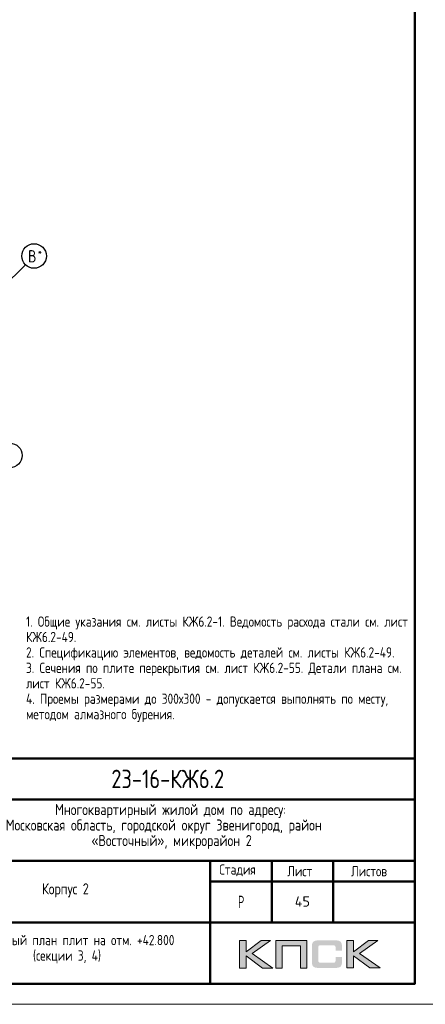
# Model space of a CAD drawing. Header units: millimetres. Extents: x 40580 to 1168286, y -220995 to 81020.
# Tile 342 of 419: x 929112 to 939022, y -128368 to -104335. Entities that reach past the tile are written whole.
import ezdxf

# ---------------------------------------------------------------- set-up
doc = ezdxf.new("R2010")
doc.units = ezdxf.units.MM
doc.linetypes.add('______5', pattern=[1100, 800, -100, 100, -100])
doc.linetypes.add('CENTER', pattern=[2, 1.25, -0.25, 0.25, -0.25])
for name, color, linetype, lineweight in [('Standard', 7, 'Continuous', 25), ('Обрамление проемов стержнями', 7, 'Continuous', 25), ('ОСИ', 7, 'CENTER', 15)]:
    doc.layers.add(name, color=color, linetype=linetype, lineweight=lineweight)
doc.styles.add('GOST 2.304-81', font='txt')
doc.styles.add('ISOCPEUR', font='isocpeur.ttf')
doc.styles.get("Standard").update_dxf_attribs({"font": 'isocpeur.ttf'})

msp = doc.modelspace()

# ---------------------------------------------------------------- hatches: boundary and pattern name
h = msp.add_hatch(color=256)
h.paths.add_polyline_path([(935241.2, -126811.5), (935013.7, -126811.5), (934641.7, -127091.5), (934641.7, -126811.5), (934484.1, -126811.5), (934484.1, -127483.6), (934641.7, -127483.6), (934641.7, -127188.3), (935044.2, -127483.6), (935295.9, -127483.6), (934795.2, -127128.2)])
h.paths.add_polyline_path([(935524, -126938), (935969.3, -126938), (935969.3, -127483.6), (936125.6, -127483.6), (936125.6, -126811.5), (935959, -126811.5), (935367.8, -126811.5), (935367.8, -126970.5), (935367.8, -127483.6), (935524, -127483.6)])
h.paths.add_polyline_path([(937263.8, -126808), (937106.1, -126808), (937106.1, -127480.8), (937263.8, -127480.8), (937263.8, -127184.9), (937666.2, -127480.8), (937917.9, -127480.8), (937417.3, -127124.7), (937863.3, -126808), (937636.5, -126808), (937263.8, -127088.1)])
msp.add_hatch(color=256).paths.add_polyline_path([(936974.8, -126882.7), (936972.7, -126875.1), (936969.9, -126868.9), (936966.5, -126862.7), (936963, -126856.4), (936959.5, -126851.6), (936955.4, -126846.8), (936951.2, -126841.9), (936947.1, -126837.8), (936941.6, -126834.3), (936936, -126830.2), (936929.8, -126826.7), (936922.9, -126823.9), (936916, -126821.2), (936908.4, -126818.4), (936900.8, -126816.3), (936882.8, -126812.9), (936863.4, -126810.1), (936842, -126808.7), (936818.5, -126808), (936417.4, -126808), (936393.9, -126808.7), (936373.2, -126810.1), (936353.1, -126812.9), (936335.8, -126816.3), (936327.5, -126819.1), (936319.9, -126821.2), (936313, -126823.9), (936306.8, -126827.4), (936300.6, -126830.2), (936294.3, -126834.3), (936289.5, -126837.8), (936284.7, -126841.9), (936280.5, -126846.8), (936277.1, -126851.6), (936272.9, -126856.4), (936269.4, -126862.7), (936266.7, -126868.9), (936263.9, -126875.8), (936261.2, -126882.7), (936259.1, -126890.3), (936255.6, -126906.9), (936252.9, -126924.9), (936250.8, -126944.9), (936250.8, -126967.1), (936250.8, -127321.1), (936250.8, -127343.2), (936252.9, -127363.3), (936255.6, -127382), (936259.1, -127398.6), (936261.2, -127406.2), (936263.9, -127413.1), (936266.7, -127420), (936269.4, -127426.2), (936272.9, -127431.7), (936277.1, -127437.3), (936280.5, -127442.1), (936284.7, -127447), (936289.5, -127451.1), (936295, -127454.6), (936300.6, -127458), (936306.8, -127461.5), (936313, -127464.9), (936320.6, -127467), (936327.5, -127469.8), (936335.8, -127471.8), (936353.1, -127476), (936373.2, -127478.1), (936394.6, -127480.1), (936417.4, -127480.8), (936818.5, -127480.8), (936842, -127480.1), (936863.4, -127478.8), (936882.8, -127476), (936900.1, -127472.5), (936908.4, -127469.8), (936916, -127467.7), (936922.9, -127464.9), (936929.8, -127461.5), (936936, -127458.7), (936941.6, -127454.6), (936947.1, -127451.1), (936951.2, -127447), (936955.4, -127442.8), (936959.5, -127437.3), (936963, -127432.4), (936966.5, -127426.2), (936969.9, -127420), (936972.7, -127413.8), (936974.8, -127406.2), (936977.5, -127398.6), (936981, -127382), (936983.7, -127364), (936985.1, -127343.2), (936985.8, -127321.1), (936985.8, -127209.8), (936828.9, -127209.8), (936828.9, -127300.4), (936828.9, -127306.6), (936828.2, -127312.8), (936826.8, -127318.3), (936825.4, -127323.9), (936823.3, -127328.7), (936821.2, -127332.9), (936818.5, -127337), (936815, -127340.5), (936811.6, -127343.9), (936807.4, -127346.7), (936802.6, -127348.8), (936797.7, -127350.8), (936792.9, -127352.2), (936786.7, -127352.9), (936780.4, -127353.6), (936774.2, -127354.3), (936450.6, -127354.3), (936445.1, -127353.6), (936440.2, -127352.9), (936436.1, -127350.8), (936431.9, -127348.8), (936427.8, -127346), (936424.3, -127343.2), (936420.9, -127339.8), (936418.1, -127335.6), (936415.3, -127331.5), (936413.3, -127327.3), (936411.2, -127322.5), (936409.8, -127317.6), (936407.7, -127308), (936407.1, -127298.3), (936407.1, -126975.4), (936407.1, -126969.8), (936407.7, -126964.3), (936409.1, -126959.5), (936410.5, -126954.6), (936411.9, -126950.5), (936414, -126947), (936416.7, -126943.6), (936419.5, -126940.1), (936423, -126937.3), (936426.4, -126934.6), (936430.6, -126932.5), (936434.7, -126931.1), (936439.6, -126929.7), (936444.4, -126929), (936449.9, -126928.4), (936455.5, -126928.4), (936774.2, -126928.4), (936780.4, -126928.4), (936786.7, -126929), (936792.2, -126930.4), (936797, -126931.8), (936801.9, -126933.9), (936806.7, -126936), (936810.9, -126939.4), (936814.3, -126942.2), (936817.8, -126946.3), (936820.6, -126950.5), (936823.3, -126954.6), (936825.4, -126959.5), (936826.8, -126964.3), (936828.2, -126969.8), (936828.9, -126976.1), (936828.9, -126982.3), (936828.9, -127056.3), (936985.8, -127056.3), (936985.8, -126967.1), (936985.1, -126944.9), (936983.7, -126924.9), (936981, -126906.9), (936976.8, -126890.3)])

# ---------------------------------------------------------------- linework, layer by layer
at = {"lineweight": 0}
for points in [[(934484.1, -127483.6), (934484.1, -126811.5), (934641.7, -126811.5), (934641.7, -127091.5), (935013.7, -126811.5), (935241.2, -126811.5), (934795.2, -127128.2), (935295.9, -127483.6), (935044.2, -127483.6), (934641.7, -127188.3), (934641.7, -127483.6), (934484.1, -127483.6)], [(935524, -127483.6), (935524, -126938), (935969.3, -126938), (935969.3, -127483.6), (936125.6, -127483.6), (936125.6, -126811.5), (935959, -126811.5), (935367.8, -126811.5), (935367.8, -126970.5), (935367.8, -127483.6), (935524, -127483.6)], [(937106.1, -127480.8), (937106.1, -126808), (937263.8, -126808), (937263.8, -127088.1), (937636.5, -126808), (937863.3, -126808), (937417.3, -127124.7), (937917.9, -127480.8), (937666.2, -127480.8), (937263.8, -127184.9), (937263.8, -127480.8), (937106.1, -127480.8)]]:
    msp.add_lwpolyline(points, close=True, dxfattribs=at)
at = {"layer": 'Standard', "color": 7, "linetype": 'Continuous', "lineweight": 50, "transparency": 33554687}
for p, q in [((920268.3, -122368.5), (938768.3, -122368.5)), ((926768.3, -123368.5), (938768.3, -123368.5)), ((926768.3, -124868.5), (938768.3, -124868.5)), ((933768.3, -126368.5), (933768.3, -124868.5)), ((935268.3, -126368.5), (935268.3, -124868.5)), ((936768.3, -126368.5), (936768.3, -124868.5)), ((933768.3, -125368.5), (938768.3, -125368.5)), ((926768.3, -126368.5), (938768.3, -126368.5)), ((933768.3, -127868.5), (933768.3, -126368.5)), ((933768.3, -127868.5), (933768.3, -126368.5))]:
    msp.add_line(p, q, dxfattribs=at)
at = {"layer": 'Standard', "color": 7, "linetype": 'Continuous', "lineweight": 25, "transparency": 33554687}
for p, q in [((938768.3, -127868.5), (938768.3, -122368.5)), ((920268.3, -127868.5), (938768.3, -127868.5)), ((920268.3, -127868.5), (938768.3, -127868.5)), ((920268.3, -127868.5), (938768.3, -127868.5))]:
    msp.add_line(p, q, dxfattribs=at)
at = {"layer": 'Standard', "color": 7, "linetype": 'Continuous', "lineweight": 13, "transparency": 33554687}
msp.add_lwpolyline([(909568.3, -128368.4), (939268.3, -128368.4), (939268.3, -86368.4), (909568.3, -86368.4), (909568.3, -128368.4)], close=True, dxfattribs=at)
at = {"layer": 'Standard', "color": 7, "linetype": 'Continuous', "lineweight": 50, "transparency": 33554687}
msp.add_lwpolyline([(911568.3, -86868.4), (938768.3, -86868.4), (938768.3, -127868.4), (911568.3, -127868.4), (911568.3, -86868.4)], close=True, dxfattribs=at)
at = {"layer": 'ОСИ', "color": 8, "linetype": '______5', "lineweight": -3, "transparency": 33554687}
msp.add_line((920907.6, -118659.6), (929251.6, -110315.7), dxfattribs=at)
at = {"layer": 'ОСИ', "color": 7, "linetype": 'Continuous', "lineweight": -3, "transparency": 33554687}
for centre in [(929463.8, -110103.5), (928872.4, -114971.3)]:
    msp.add_circle(centre, 300, dxfattribs=at)

# ---------------------------------------------------------------- texts
at = {"layer": 'Standard', "color": 7, "linetype": 'Continuous', "lineweight": 50, "transparency": 33554687, "insert": (931350.8, -123093.5), "char_height": 450, "width": 3070.526, "attachment_point": 7, "style": 'GOST 2.304-81'}
msp.add_mtext('23-16-КЖ6.2', dxfattribs=at)
at = {"layer": 'Standard', "color": 7, "linetype": 'Continuous', "lineweight": 25, "transparency": 33554687, "attachment_point": 7, "style": 'GOST 2.304-81'}
for s, insert, char_height, width in [('Многоквартирный\\~жилой\\~дом\\~по\\~адресу:\\~', (929978.3, -123823.5), 270, 5717.08), ('Московская\\~область,\\~городской\\~округ\\~Звенигород,\\~район\\~', (928772.3, -124201.5), 270, 8136.208), ('«Восточный»,\\~микрорайон\\~2', (930864.8, -124579.5), 270, 3952.828), ('Стадия', (933988.8, -125243.7), 250, 1031.097), ('Лист', (935651.9, -125243.7), 250, 782.227), ('Листов', (937211.1, -125243.7), 250, 1066.504), ('Корпус\\~2', (929656.3, -125758.5), 270, 1362.881), ('\\W0.77;Р', (934445.3, -126018.5), 300, 262.931)]:
    msp.add_mtext(s, dxfattribs=dict(at, insert=insert, char_height=char_height, width=width))
at = {"layer": 'Standard', "color": 7, "linetype": 'Continuous', "lineweight": 13, "transparency": 33554687, "insert": (936018.3, -125858.5), "char_height": 250, "width": 485.294, "attachment_point": 5, "style": 'ISOCPEUR'}
msp.add_mtext('\\A1;{\\fISOCPEUR|i0|b0;\\H250.000000;\\W1.000000;\\C7;45}\\P', dxfattribs=at)
at = {"layer": 'Standard', "color": 7, "linetype": 'Continuous', "lineweight": 25, "transparency": 33554687, "insert": (930268.3, -126676), "char_height": 250, "width": 6216.875, "attachment_point": 2, "line_spacing_factor": 0.903614}
msp.add_mtext('{\\fGOST 2.304-81|b0|i0|c0|p0;Опалубочный план плит на отм. +42.800}\\P{\\fGOST 2.304-81|b0|i0|c0|p0;(секции 3, 4)}', dxfattribs=at)
at = {"layer": 'Обрамление проемов стержнями', "color": 7, "linetype": 'Continuous', "lineweight": 13, "transparency": 33554687, "insert": (929268.4, -118901.8), "char_height": 250, "width": 9499.928, "attachment_point": 1, "line_spacing_factor": 0.903614}
msp.add_mtext('\\A1;{\\fGOST 2.304-81|i0|b0;\\H250.000000;\\W1.000000;\\C7;1. Общие указания см. листы КЖ6.2-1. Ведомость расхода стали см. лист КЖ6.2-49.}\\P{\\fGOST 2.304-81|i0|b0;\\H250.000000;\\W1.000000;\\C7;2. Спецификацию элементов, ведомость деталей см. листы КЖ6.2-49.}\\P{\\fGOST 2.304-81|i0|b0;\\H250.000000;\\W1.000000;\\C7;3. Сечения по плите перекрытия см. лист КЖ6.2-55. Детали плана см. лист КЖ6.2-55.}\\P{\\fGOST 2.304-81|i0|b0;\\H250.000000;\\W1.000000;\\C7;4. Проемы размерами до 300х300 - допускается выполнять по месту, методом алмазного бурения.}\\P', dxfattribs=at)
at = {"layer": 'ОСИ', "color": 7, "linetype": 'Continuous', "lineweight": 25, "transparency": 33554687, "attachment_point": 7, "style": 'ISOCPEUR'}
for s, insert, char_height, width in [('\\W0.80;В', (929317.3, -110261), 300, 359.83), ('\\W0.80;*', (929557.3, -110086), 180, 215.909)]:
    msp.add_mtext(s, dxfattribs=dict(at, insert=insert, char_height=char_height, width=width))

doc.saveas('drawing.dxf')
